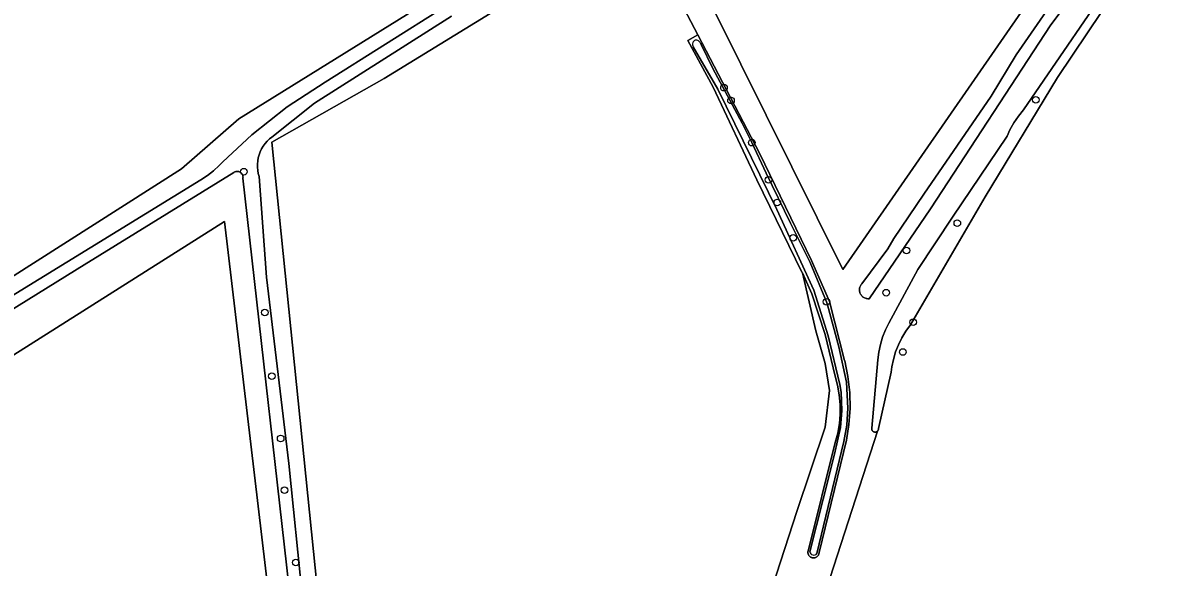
# Model space of a CAD drawing. Extents: x 162722 to 165104, y 384719 to 386284.
# Drawn here: x 164262.4 to 164430.6, y 385098.3 to 385178.7 of the extents above; entities that cross this region are included whole.
import ezdxf

# ---------------------------------------------------------------- set-up
doc = ezdxf.new("R2010")
doc.units = 0
for name, color, linetype in [('IMGEO_Boom', 7, 'Continuous'), ('IMGEO_Gemengd_bos', 7, 'Continuous'), ('IMGEO_Grasland_agrarisch', 7, 'Continuous'), ('IMGEO_Grasland_overig', 7, 'Continuous'), ('IMGEO_Oever', 7, 'Continuous'), ('IMGEO_Waterloop', 7, 'Continuous')]:
    doc.layers.add(name, color=color, linetype=linetype)

msp = doc.modelspace()

# ---------------------------------------------------------------- linework, layer by layer
at = {"layer": 'IMGEO_Boom'}
for centre in [(164365.98, 385169.16), (164367.02, 385167.26), (164412.04, 385167.38), (164370.09, 385161.04), (164295.06, 385156.75), (164372.54, 385155.54), (164373.86, 385152.2), (164400.45, 385149.14), (164376.21, 385147), (164392.93, 385145.11), (164389.94, 385138.88), (164381.14, 385137.54), (164298.16, 385135.94), (164393.92, 385134.53), (164392.39, 385130.12), (164299.18, 385126.54), (164300.49, 385117.36), (164301.07, 385109.73), (164302.72, 385099.02)]:
    msp.add_circle(centre, 0.489, dxfattribs=at)
at = {"layer": 'IMGEO_Gemengd_bos'}
for points in [[(164404.05, 385225.9), (164418.32, 385203.98), (164418.12, 385192.21), (164383.55, 385142.31), (164345.8, 385218.28)], [(164423.57, 385190.82), (164414.28, 385178.44), (164396.5, 385151.26), (164387.41, 385137.99), (164387.33, 385137.99), (164387.22, 385137.99), (164387.1, 385138.01), (164386.98, 385138.03), (164386.87, 385138.06), (164386.76, 385138.11), (164386.66, 385138.16), (164386.56, 385138.22), (164386.46, 385138.29), (164386.38, 385138.37), (164386.3, 385138.46), (164386.23, 385138.55), (164386.16, 385138.65), (164386.11, 385138.76), (164386.07, 385138.87), (164386.03, 385138.98), (164386.01, 385139.09), (164385.99, 385139.21), (164385.99, 385139.33), (164386, 385139.45), (164386.02, 385139.56), (164386.05, 385139.68), (164386.08, 385139.79), (164386.13, 385139.9), (164386.19, 385140), (164386.26, 385140.09), (164386.33, 385140.18), (164390.17, 385145.37), (164391.07, 385146.87), (164395.5, 385153.42), (164405.47, 385167.89), (164409.15, 385174.03), (164416.68, 385184.92)], [(164381.65, 385096.81), (164388.64, 385118.42), (164388.6, 385118.39), (164388.57, 385118.37), (164388.53, 385118.35), (164388.49, 385118.33), (164388.45, 385118.31), (164388.4, 385118.3), (164388.36, 385118.29), (164388.31, 385118.29), (164388.27, 385118.29), (164388.22, 385118.3), (164388.18, 385118.31), (164388.14, 385118.32), (164388.1, 385118.34), (164388.05, 385118.35), (164388.02, 385118.38), (164387.98, 385118.41), (164387.95, 385118.44), (164387.92, 385118.47), (164387.89, 385118.5), (164387.87, 385118.54), (164387.85, 385118.58), (164387.83, 385118.62), (164387.82, 385118.67), (164387.81, 385118.71), (164387.8, 385118.75), (164387.8, 385118.8), (164387.8, 385118.84), (164387.81, 385118.89), (164388.73, 385128.99), (164388.85, 385130.11), (164389.08, 385131.23), (164389.4, 385132.32), (164389.82, 385133.38), (164390.33, 385134.4), (164394.63, 385142.32), (164399.75, 385150.04), (164407.79, 385162.02), (164408.22, 385162.95), (164408.8, 385163.98), (164409.47, 385164.96), (164410.22, 385165.87), (164425.16, 385187.68)], [(164359.57, 385181.85), (164362.12, 385176.97), (164371.25, 385159.5), (164378.93, 385143.65), (164381.57, 385137.57), (164383.8, 385128.87), (164383.81, 385128.82), (164384.29, 385126.5), (164384.55, 385124.15), (164384.6, 385121.78), (164384.44, 385119.42), (164384.07, 385117.08), (164380.03, 385100.49), (164380.02, 385100.41), (164380.01, 385100.34), (164379.99, 385100.27), (164379.96, 385100.2), (164379.93, 385100.13), (164379.89, 385100.07), (164379.85, 385100.01), (164379.8, 385099.96), (164379.74, 385099.91), (164379.68, 385099.86), (164379.62, 385099.82), (164379.56, 385099.79), (164379.49, 385099.76), (164379.42, 385099.74), (164379.35, 385099.72), (164379.27, 385099.71), (164379.2, 385099.71), (164379.13, 385099.72), (164379.05, 385099.73), (164378.98, 385099.74), (164378.91, 385099.77), (164378.85, 385099.8), (164378.78, 385099.83), (164378.72, 385099.87), (164378.66, 385099.92), (164378.61, 385099.97), (164378.56, 385100.03), (164378.52, 385100.09), (164378.48, 385100.15), (164378.45, 385100.22), (164378.43, 385100.29), (164378.41, 385100.36), (164378.39, 385100.43), (164378.39, 385100.51), (164378.39, 385100.58), (164378.39, 385100.65), (164378.41, 385100.72), (164382.41, 385116.76), (164382.79, 385118.14), (164383.04, 385119.54), (164383.16, 385120.96), (164383.16, 385122.39), (164383.02, 385123.81), (164382.77, 385125.21), (164382.39, 385126.56), (164380.95, 385132.71), (164378.96, 385138.69), (164377.57, 385141.8), (164379.55, 385133.26), (164380.95, 385128.44), (164381.55, 385124.43), (164380.95, 385119.02), (164376.74, 385106.58), (164370.13, 385086.22)]]:
    msp.add_lwpolyline(points, dxfattribs=at)
at = {"layer": 'IMGEO_Grasland_agrarisch'}
for points in [[(164346.15, 385291.54), (164341.48, 385289.48), (164341.47, 385287.14), (164301.34, 385288.31), (164258.91, 385289.28), (164255.72, 385265.96), (164210.46, 385264.87), (164201.37, 385175.67), (164269.93, 385204.62), (164276.04, 385209.41), (164332.81, 385234.21), (164335.24, 385279.06), (164343.58, 385278.11), (164341.32, 385235.52), (164343.9, 385222.64), (164340.77, 385221.28), (164342.8, 385216.92), (164345.8, 385218.28), (164383.55, 385142.31), (164418.12, 385192.21), (164418.32, 385203.98), (164404.05, 385225.9)], [(164430.57, 385193.49), (164415.26, 385170.64), (164404.56, 385153.04), (164393.53, 385134.12), (164392.85, 385133.21), (164392.25, 385132.23), (164391.74, 385131.2), (164391.33, 385130.13), (164391.01, 385129.03), (164390.79, 385127.91), (164390.7, 385127.15), (164388.8, 385118.83), (164388.8, 385118.78), (164388.8, 385118.73), (164388.79, 385118.69), (164388.78, 385118.65), (164388.76, 385118.6), (164388.75, 385118.56), (164388.72, 385118.53), (164388.7, 385118.49), (164388.67, 385118.45), (164388.64, 385118.42), (164381.65, 385096.81)]]:
    msp.add_lwpolyline(points, dxfattribs=at)
for points in [[(164340.88, 385216.06), (164342.24, 385216.67), (164342.8, 385216.92), (164340.77, 385221.28), (164336.68, 385219.5), (164334.56, 385224.22), (164237.51, 385184.33), (164244.01, 385128.16), (164252.48, 385133.34), (164251.58, 385135.35), (164285.82, 385157.18), (164294.31, 385164.54), (164346.7, 385197.08), (164338.62, 385215.04)], [(164292.21, 385149.4), (164255.66, 385126.31), (164253.22, 385131.71), (164252.48, 385133.34), (164244.01, 385128.16), (164244.69, 385122.21), (164221.69, 385107.99), (164230.18, 385052.07), (164300.52, 385079.04)]]:
    msp.add_lwpolyline(points, close=True, dxfattribs=at)
at = {"layer": 'IMGEO_Grasland_overig'}
for points in [[(164342.47, 385212.62), (164340.88, 385216.06), (164338.62, 385215.04), (164346.7, 385197.08), (164294.31, 385164.54), (164285.82, 385157.18), (164251.58, 385135.35), (164252.48, 385133.34), (164288.71, 385155.57), (164289.67, 385156.19), (164290.58, 385156.88), (164291.42, 385157.66), (164291.93, 385158.2), (164296.21, 385162.18), (164301.47, 385166.31), (164307.08, 385169.96), (164324.9, 385181.21), (164328.26, 385182.77), (164335.69, 385187.86), (164349.82, 385196.17)], [(164379.55, 385133.26), (164377.57, 385141.8), (164377.5, 385141.93), (164370.85, 385155.53), (164364.4, 385169.21), (164360.63, 385176.15), (164362.12, 385176.97), (164359.57, 385181.85), (164357.97, 385181.03), (164351.7, 385192.55), (164315.8, 385170.52), (164299.2, 385161.1), (164306.73, 385087.1), (164304.64, 385086.72), (164305.33, 385081.36), (164305.34, 385078.79), (164311.29, 385079.85), (164342.43, 385082.53), (164354.56, 385083.89), (164370.13, 385086.22), (164376.74, 385106.58), (164380.95, 385119.02), (164381.55, 385124.43), (164380.95, 385128.44)]]:
    msp.add_lwpolyline(points, close=True, dxfattribs=at)
for points in [[(164306.73, 385087.1), (164299.2, 385161.1), (164315.8, 385170.52), (164351.7, 385192.55)], [(164325.73, 385179.74), (164305.49, 385166.89), (164299.18, 385161.87), (164298.82, 385161.58), (164298.48, 385161.25), (164298.18, 385160.9), (164297.9, 385160.52), (164297.67, 385160.11), (164297.46, 385159.69), (164297.3, 385159.26), (164297.18, 385158.8), (164297.1, 385158.34), (164297.05, 385157.88), (164297.06, 385157.41), (164297.1, 385156.94), (164297.18, 385156.48), (164297.3, 385156.06), (164298.38, 385141.17), (164301.68, 385113.66), (164303.72, 385093.79)], [(164302.71, 385086.46), (164294.91, 385155.79), (164294.92, 385155.87), (164294.93, 385155.94), (164294.92, 385156.02), (164294.91, 385156.09), (164294.9, 385156.17), (164294.88, 385156.24), (164294.85, 385156.31), (164294.82, 385156.38), (164294.77, 385156.44), (164294.73, 385156.5), (164294.68, 385156.55), (164294.62, 385156.6), (164294.56, 385156.65), (164294.5, 385156.69), (164294.43, 385156.72), (164294.36, 385156.75), (164294.29, 385156.77), (164294.22, 385156.79), (164294.14, 385156.8), (164294.07, 385156.8), (164293.99, 385156.79), (164293.92, 385156.78), (164293.85, 385156.76), (164293.77, 385156.74), (164293.71, 385156.71), (164293.64, 385156.67), (164293.59, 385156.64), (164271.47, 385142.98), (164253.22, 385131.71)], [(164255.66, 385126.31), (164292.21, 385149.4), (164300.52, 385079.04), (164230.18, 385052.07)]]:
    msp.add_lwpolyline(points, dxfattribs=at)
at = {"layer": 'IMGEO_Oever'}
msp.add_lwpolyline([(164371.25, 385159.5), (164362.12, 385176.97), (164360.63, 385176.15), (164364.4, 385169.21), (164370.85, 385155.53), (164377.5, 385141.93), (164377.57, 385141.8), (164378.96, 385138.69), (164380.95, 385132.71), (164382.39, 385126.56), (164382.77, 385125.21), (164383.02, 385123.81), (164383.16, 385122.39), (164383.16, 385120.96), (164383.04, 385119.54), (164382.79, 385118.14), (164382.41, 385116.76), (164378.41, 385100.72), (164378.39, 385100.65), (164378.39, 385100.58), (164378.39, 385100.51), (164378.39, 385100.43), (164378.41, 385100.36), (164378.43, 385100.29), (164378.45, 385100.22), (164378.48, 385100.15), (164378.52, 385100.09), (164378.56, 385100.03), (164378.61, 385099.97), (164378.66, 385099.92), (164378.72, 385099.87), (164378.78, 385099.83), (164378.85, 385099.8), (164378.91, 385099.77), (164378.98, 385099.74), (164379.05, 385099.73), (164379.13, 385099.72), (164379.2, 385099.71), (164379.27, 385099.71), (164379.35, 385099.72), (164379.42, 385099.74), (164379.49, 385099.76), (164379.56, 385099.79), (164379.62, 385099.82), (164379.68, 385099.86), (164379.74, 385099.91), (164379.8, 385099.96), (164379.85, 385100.01), (164379.89, 385100.07), (164379.93, 385100.13), (164379.96, 385100.2), (164379.99, 385100.27), (164380.01, 385100.34), (164380.02, 385100.41), (164380.03, 385100.49), (164384.07, 385117.08), (164384.44, 385119.42), (164384.6, 385121.78), (164384.55, 385124.15), (164384.29, 385126.5), (164383.81, 385128.82), (164383.8, 385128.87), (164381.57, 385137.57), (164378.93, 385143.65)], close=True, dxfattribs=at)
for points in [[(164362.54, 385175.68), (164362.62, 385175.52), (164364.31, 385172), (164368.67, 385163.91), (164370.09, 385161.04), (164372.23, 385156.53), (164375.79, 385149.14), (164378.69, 385143.32), (164381.14, 385137.54), (164381.29, 385137.07), (164382.96, 385130.9), (164384.07, 385125.66), (164384.27, 385121.82), (164384.11, 385119.33), (164383.67, 385116.91), (164379.72, 385100.34)], [(164378.65, 385100.63), (164380.64, 385108.4), (164382.29, 385115.03), (164383.17, 385118.96), (164383.41, 385121.48), (164383.28, 385124.19), (164383.11, 385125.32), (164381.35, 385132.52), (164379.27, 385139.26), (164373.77, 385151.17), (164365.09, 385168.93), (164361.42, 385175.17)]]:
    msp.add_lwpolyline(points, dxfattribs=at)
for centre, radius, start, end in [((164362.09, 385175.55), 0.765, 159.2724, 209.4029), ((164361.9, 385175.6), 0.575, 55.544, 157.177), ((164361.39, 385175.1), 1.29, 26.9128, 49.1813), ((164379.25, 385100.74), 0.614, 190.1165, 319.7082)]:
    msp.add_arc(centre, radius, start, end, dxfattribs=at)
at = {"layer": 'IMGEO_Waterloop'}
for points in [[(164425.16, 385187.68), (164410.22, 385165.87), (164409.47, 385164.96), (164408.8, 385163.98), (164408.22, 385162.95), (164407.79, 385162.02), (164399.75, 385150.04), (164394.63, 385142.32), (164390.33, 385134.4), (164389.82, 385133.38), (164389.4, 385132.32), (164389.08, 385131.23), (164388.85, 385130.11), (164388.73, 385128.99), (164387.81, 385118.89), (164387.8, 385118.84), (164387.8, 385118.8), (164387.8, 385118.75), (164387.81, 385118.71), (164387.82, 385118.67), (164387.83, 385118.62), (164387.85, 385118.58), (164387.87, 385118.54), (164387.89, 385118.5), (164387.92, 385118.47), (164387.95, 385118.44), (164387.98, 385118.41), (164388.02, 385118.38), (164388.05, 385118.35), (164388.1, 385118.34), (164388.14, 385118.32), (164388.18, 385118.31), (164388.22, 385118.3), (164388.27, 385118.29), (164388.31, 385118.29), (164388.36, 385118.29), (164388.4, 385118.3), (164388.45, 385118.31), (164388.49, 385118.33), (164388.53, 385118.35), (164388.57, 385118.37), (164388.6, 385118.39), (164388.64, 385118.42), (164388.67, 385118.45), (164388.7, 385118.49), (164388.72, 385118.53), (164388.75, 385118.56), (164388.76, 385118.6), (164388.78, 385118.65), (164388.79, 385118.69), (164388.8, 385118.73), (164388.8, 385118.78), (164388.8, 385118.83), (164390.7, 385127.15), (164390.79, 385127.91), (164391.01, 385129.03), (164391.33, 385130.13), (164391.74, 385131.2), (164392.25, 385132.23), (164392.85, 385133.21), (164393.53, 385134.12), (164404.56, 385153.04), (164415.26, 385170.64), (164430.57, 385193.49)], [(164416.68, 385184.92), (164409.15, 385174.03), (164405.47, 385167.89), (164395.5, 385153.42), (164391.07, 385146.87), (164390.17, 385145.37), (164386.33, 385140.18), (164386.26, 385140.09), (164386.19, 385140), (164386.13, 385139.9), (164386.08, 385139.79), (164386.05, 385139.68), (164386.02, 385139.56), (164386, 385139.45), (164385.99, 385139.33), (164385.99, 385139.21), (164386.01, 385139.09), (164386.03, 385138.98), (164386.07, 385138.87), (164386.11, 385138.76), (164386.16, 385138.65), (164386.23, 385138.55), (164386.3, 385138.46), (164386.38, 385138.37), (164386.46, 385138.29), (164386.56, 385138.22), (164386.66, 385138.16), (164386.76, 385138.11), (164386.87, 385138.06), (164386.98, 385138.03), (164387.1, 385138.01), (164387.22, 385137.99), (164387.33, 385137.99), (164387.41, 385137.99), (164396.5, 385151.26), (164414.28, 385178.44), (164423.57, 385190.82)], [(164324.9, 385181.21), (164307.08, 385169.96), (164301.47, 385166.31), (164296.21, 385162.18), (164291.93, 385158.2), (164291.42, 385157.66), (164290.58, 385156.88), (164289.67, 385156.19), (164288.71, 385155.57), (164252.48, 385133.34)], [(164303.72, 385093.79), (164301.68, 385113.66), (164298.38, 385141.17), (164297.3, 385156.06), (164297.18, 385156.48), (164297.1, 385156.94), (164297.06, 385157.41), (164297.05, 385157.88), (164297.1, 385158.34), (164297.18, 385158.8), (164297.3, 385159.26), (164297.46, 385159.69), (164297.67, 385160.11), (164297.9, 385160.52), (164298.18, 385160.9), (164298.48, 385161.25), (164298.82, 385161.58), (164299.18, 385161.87), (164305.49, 385166.89), (164325.73, 385179.74)], [(164379.72, 385100.34), (164383.67, 385116.91), (164384.11, 385119.33), (164384.27, 385121.82), (164384.07, 385125.66), (164382.96, 385130.9), (164381.29, 385137.07), (164381.14, 385137.54), (164378.69, 385143.32), (164375.79, 385149.14), (164372.23, 385156.53), (164370.09, 385161.04), (164368.67, 385163.91), (164364.31, 385172), (164362.62, 385175.52), (164362.54, 385175.68)], [(164361.42, 385175.17), (164365.09, 385168.93), (164373.77, 385151.17), (164379.27, 385139.26), (164381.35, 385132.52), (164383.11, 385125.32), (164383.28, 385124.19), (164383.41, 385121.48), (164383.17, 385118.96), (164382.29, 385115.03), (164380.64, 385108.4), (164378.65, 385100.63)], [(164253.22, 385131.71), (164271.47, 385142.98), (164293.59, 385156.64), (164293.64, 385156.67), (164293.71, 385156.71), (164293.77, 385156.74), (164293.85, 385156.76), (164293.92, 385156.78), (164293.99, 385156.79), (164294.07, 385156.8), (164294.14, 385156.8), (164294.22, 385156.79), (164294.29, 385156.77), (164294.36, 385156.75), (164294.43, 385156.72), (164294.5, 385156.69), (164294.56, 385156.65), (164294.62, 385156.6), (164294.68, 385156.55), (164294.73, 385156.5), (164294.77, 385156.44), (164294.82, 385156.38), (164294.85, 385156.31), (164294.88, 385156.24), (164294.9, 385156.17), (164294.91, 385156.09), (164294.92, 385156.02), (164294.93, 385155.94), (164294.92, 385155.87), (164294.91, 385155.79), (164302.71, 385086.46)]]:
    msp.add_lwpolyline(points, dxfattribs=at)
for centre, radius, start, end in [((164362.09, 385175.55), 0.765, 159.2724, 209.4029), ((164361.9, 385175.6), 0.575, 55.544, 157.177), ((164361.39, 385175.1), 1.29, 26.9128, 49.1813), ((164379.25, 385100.74), 0.614, 190.1165, 319.7082)]:
    msp.add_arc(centre, radius, start, end, dxfattribs=at)

doc.saveas('drawing.dxf')
